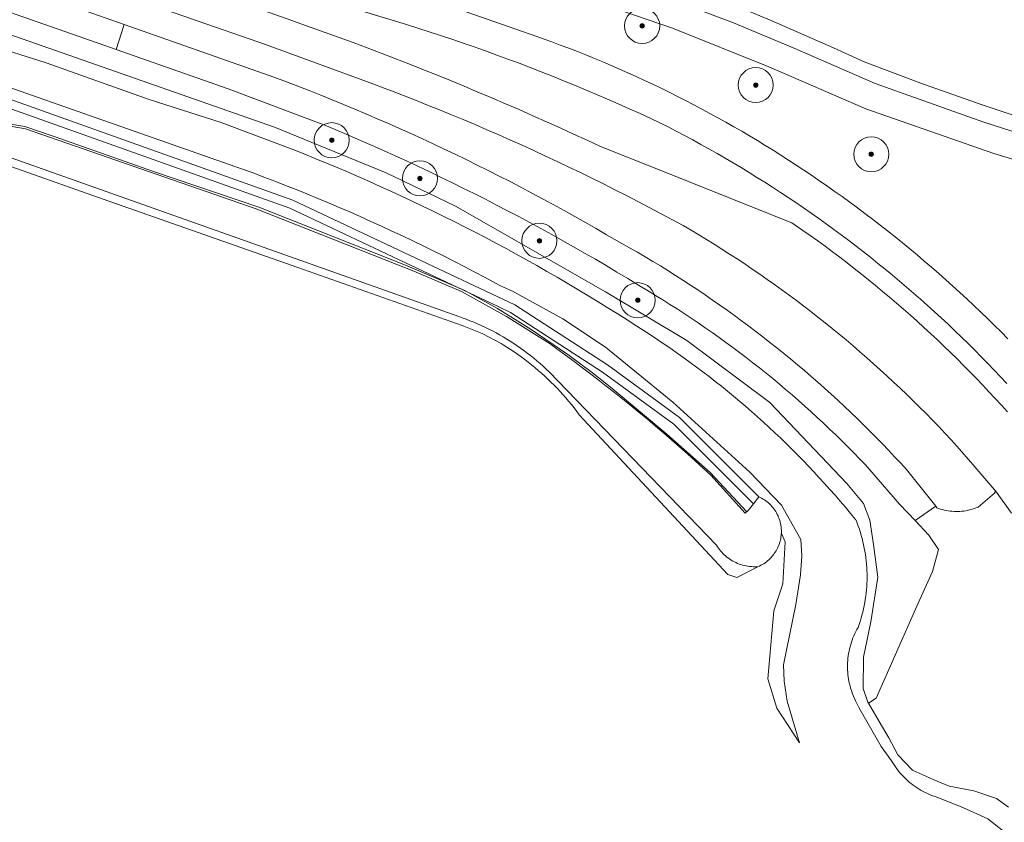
# Model space of a CAD drawing. Header units: metres. Extents: x 152610 to 160096, y 456114 to 462495.
# Tile 892 of 938: x 158359 to 158472, y 461378 to 461469. Entities that reach past the tile are written whole.
import ezdxf

# ---------------------------------------------------------------- set-up
doc = ezdxf.new("R2010")
doc.units = ezdxf.units.M
doc.header["$LTSCALE"] = 0.5
doc.layers.get('0').update_dxf_attribs({"linetype": 'CONTINUOUS'})
for name, color, linetype, lineweight in [('B-PV-GR-BEPLANTING_CULTUUR_BOSPLANTSOEN-GV', 251, 'CONTINUOUS', 18), ('B-PV-GW-TALUD_KRUIN-G', 251, 'CONTINUOUS', 18), ('B-PV-KW-KUNSTWERK_GELUIDSWERING_SCHERM-G', 251, 'CONTINUOUS', 18), ('B-PV-OG-TERREIN_BEGROEID-GV', 251, 'CONTINUOUS', 18), ('B-PV-OG-TERREIN_OEVER-GV', 251, 'CONTINUOUS', 18), ('B-PV-VH-GESLOTENVERHARDING_ASFALT-GV', 251, 'CONTINUOUS', 18), ('B-XX-GR-BOOM-S', 252, 'CONTINUOUS', 25), ('B-XX-OG-TERREIN_CULTUURSCHEIDING-GV', 252, 'CONTINUOUS', 18), ('B-XX-VH-VERHARDING_ASFALT-GV', 252, 'CONTINUOUS', 18), ('B-XX-VH-VERHARDING_BETONSTRAATSTEEN-GV', 252, 'CONTINUOUS', 18), ('B-XX-VH-VERHARDING_TEGEL-GV', 252, 'CONTINUOUS', 18)]:
    doc.layers.add(name, color=color, linetype=linetype, lineweight=lineweight)

# ---------------------------------------------------------------- blocks, each defined once
blk = doc.blocks.new('SGR-BOOM_01-SO')
at = {"linetype": 'ByBlock', "lineweight": 18}
h = blk.add_hatch(color=0, dxfattribs=at)
h.dxf.hatch_style = 1
edge = h.paths.add_edge_path()
edge.add_arc((0, 0), 0.25, 0, 360)
at = {"color": 0, "linetype": 'ByBlock', "lineweight": 18}
for radius in [2, 0.25]:
    blk.add_circle((0, 0), radius, dxfattribs=at)

msp = doc.modelspace()

# ---------------------------------------------------------------- linework, layer by layer
at = {"layer": 'B-PV-GR-BEPLANTING_CULTUUR_BOSPLANTSOEN-GV', "flags": 128}
for points in [[(158354.24, 461457.76), (158360.14, 461456.77), (158386.33, 461447.66), (158404.43, 461440.51), (158409.87, 461438.22), (158415, 461435.371), (158419.95, 461432.22), (158420.586, 461431.765), (158421.562, 461431.058), (158422.534, 461430.345), (158423.501, 461429.625), (158424.463, 461428.899), (158425.42, 461428.166), (158426.372, 461427.427), (158427.32, 461426.682), (158428.262, 461425.931), (158429.2, 461425.173), (158430.132, 461424.409), (158431.059, 461423.639), (158431.982, 461422.863), (158432.899, 461422.08), (158433.81, 461421.292), (158434.717, 461420.497), (158435.618, 461419.697), (158436.514, 461418.891), (158437.405, 461418.078), (158438.29, 461417.26), (158442.22, 461412.95), (158442.56, 461413.25), (158443.148, 461413.998), (158434.083, 461423.083), (158425.947, 461429.012), (158415.451, 461435.816), (158414.039, 461436.483), (158404.766, 461440.86), (158390.288, 461447.694), (158356.292, 461459.791)], [(158354.8, 461454.72), (158409.56, 461435.34), (158409.93, 461435.21), (158410.372, 461435.048), (158410.811, 461434.878), (158411.247, 461434.7), (158411.68, 461434.515), (158412.11, 461434.323), (158412.536, 461434.123), (158412.959, 461433.916), (158413.379, 461433.702), (158413.794, 461433.481), (158414.206, 461433.253), (158414.614, 461433.018), (158415.018, 461432.776), (158415.418, 461432.528), (158415.814, 461432.272), (158416.205, 461432.01), (158416.591, 461431.741), (158416.973, 461431.466), (158417.351, 461431.184), (158417.723, 461430.896), (158418.091, 461430.601), (158418.453, 461430.301), (158418.81, 461429.994), (158419.162, 461429.681), (158419.509, 461429.362), (158419.85, 461429.038), (158420.186, 461428.707), (158420.516, 461428.372), (158420.84, 461428.03), (158438.93, 461409.28), (158439.038, 461409.109), (158439.153, 461408.943), (158439.275, 461408.781), (158439.403, 461408.624), (158439.537, 461408.473), (158439.676, 461408.326), (158439.822, 461408.186), (158439.973, 461408.051), (158440.129, 461407.922), (158440.29, 461407.8), (158440.456, 461407.684), (158440.626, 461407.575), (158440.801, 461407.472), (158440.979, 461407.377), (158441.161, 461407.288), (158441.346, 461407.207), (158441.535, 461407.133), (158441.726, 461407.067), (158441.92, 461407.009), (158442.115, 461406.958), (158442.313, 461406.915), (158442.512, 461406.879), (158442.713, 461406.852), (158442.914, 461406.833), (158443.116, 461406.821), (158443.318, 461406.818), (158443.521, 461406.822), (158443.66, 461406.83), (158443.83, 461406.905), (158443.998, 461406.987), (158444.161, 461407.076), (158444.321, 461407.172), (158444.476, 461407.275), (158444.626, 461407.385), (158444.772, 461407.501), (158444.913, 461407.623), (158445.048, 461407.751), (158445.178, 461407.884), (158445.302, 461408.023), (158445.42, 461408.168), (158445.531, 461408.317), (158445.636, 461408.471), (158445.734, 461408.629), (158445.825, 461408.791), (158445.91, 461408.957), (158445.987, 461409.127), (158446.056, 461409.299), (158446.119, 461409.475), (158446.173, 461409.653), (158446.22, 461409.833), (158446.26, 461410.015), (158446.291, 461410.199), (158446.314, 461410.384), (158446.33, 461410.569), (158446.333, 461410.628), (158446.338, 461410.814), (158446.335, 461411), (158446.324, 461411.186), (158446.305, 461411.371), (158446.278, 461411.555), (158446.243, 461411.738), (158446.2, 461411.919), (158446.149, 461412.098), (158446.091, 461412.275), (158446.026, 461412.449), (158445.953, 461412.62), (158445.872, 461412.788), (158445.785, 461412.953), (158445.69, 461413.113), (158445.589, 461413.269), (158445.481, 461413.421), (158445.367, 461413.567), (158445.246, 461413.709), (158445.12, 461413.846), (158444.987, 461413.977), (158444.85, 461414.102), (158444.707, 461414.221), (158444.558, 461414.334), (158444.406, 461414.44), (158444.249, 461414.54), (158444.087, 461414.633), (158443.922, 461414.719), (158443.77, 461414.79), (158443.148, 461413.998), (158442.56, 461413.25), (158442.22, 461412.95), (158438.29, 461417.26), (158437.405, 461418.078), (158436.514, 461418.891), (158435.618, 461419.697), (158434.717, 461420.497), (158433.81, 461421.292), (158432.899, 461422.08), (158431.982, 461422.863), (158431.059, 461423.639), (158430.132, 461424.409), (158429.2, 461425.173), (158428.262, 461425.931), (158427.32, 461426.682), (158426.372, 461427.427), (158425.42, 461428.166), (158424.463, 461428.899), (158423.501, 461429.625), (158422.534, 461430.345), (158421.562, 461431.058), (158420.586, 461431.765), (158419.95, 461432.22), (158415, 461435.371), (158409.87, 461438.22), (158404.43, 461440.51), (158386.33, 461447.66), (158360.14, 461456.77), (158354.24, 461457.76)]]:
    msp.add_lwpolyline(points, dxfattribs=at)
at = {"layer": 'B-PV-GW-TALUD_KRUIN-G', "flags": 128}
msp.add_lwpolyline([(158443.77, 461414.79), (158443.148, 461413.998), (158442.56, 461413.25), (158442.22, 461412.95), (158438.29, 461417.26), (158437.405, 461418.078), (158436.514, 461418.891), (158435.618, 461419.697), (158434.717, 461420.497), (158433.81, 461421.292), (158432.899, 461422.08), (158431.982, 461422.863), (158431.059, 461423.639), (158430.132, 461424.409), (158429.2, 461425.173), (158428.262, 461425.931), (158427.32, 461426.682), (158426.372, 461427.427), (158425.42, 461428.166), (158424.463, 461428.899), (158423.501, 461429.625), (158422.534, 461430.345), (158421.562, 461431.058), (158420.586, 461431.765), (158419.95, 461432.22), (158415, 461435.371), (158409.87, 461438.22), (158404.43, 461440.51), (158386.33, 461447.66), (158360.14, 461456.77), (158354.24, 461457.76)], dxfattribs=at)
at = {"layer": 'B-PV-KW-KUNSTWERK_GELUIDSWERING_SCHERM-G', "flags": 128}
msp.add_lwpolyline([(158442.383, 461413.077), (158438.231, 461417.567), (158433.264, 461421.931), (158426.797, 461427.327), (158424.781, 461428.934), (158421.991, 461431.017), (158417.79, 461433.881), (158413.976, 461436.279), (158410.219, 461438.317), (158403.671, 461441.118), (158386.738, 461447.816), (158374.748, 461451.875), (158363.403, 461455.888), (158360.057, 461457.002), (158354.308, 461457.963)], dxfattribs=at)
at = {"layer": 'B-PV-OG-TERREIN_BEGROEID-GV', "flags": 128}
for points in [[(158356.672, 461468.071), (158388.525, 461456.933), (158401.282, 461451.753), (158409.181, 461447.951), (158426.28, 461438.149), (158435.557, 461432.628), (158445.028, 461425.553), (158453.816, 461416.314), (158455.711, 461414.025), (158456.419, 461412.125), (158456.853, 461409.363), (158457.339, 461405.626), (158456.556, 461400.558), (158455.72, 461396.512), (158455.648, 461392.958), (158456.21, 461391.37), (158456.282, 461391.253), (158457.15, 461391.821), (158461.8, 461402.342), (158463.588, 461406.289), (158464.254, 461408.787), (158463.137, 461410.433), (158461.58, 461412.085), (158459.825, 461413.946), (158455.924, 461418.428), (158455.258, 461419.125), (158454.585, 461419.816), (158453.907, 461420.501), (158453.224, 461421.181), (158452.534, 461421.856), (158451.84, 461422.524), (158451.139, 461423.187), (158450.434, 461423.843), (158449.722, 461424.494), (158449.006, 461425.139), (158448.284, 461425.778), (158447.557, 461426.411), (158446.824, 461427.038), (158446.087, 461427.659), (158445.344, 461428.274), (158444.596, 461428.883), (158443.843, 461429.485), (158443.085, 461430.081), (158442.323, 461430.671), (158441.555, 461431.254), (158440.783, 461431.831), (158440.006, 461432.402), (158439.224, 461432.966), (158438.437, 461433.524), (158437.646, 461434.075), (158436.85, 461434.619), (158436.05, 461435.157), (158435.246, 461435.688), (158434.437, 461436.213), (158433.624, 461436.731), (158432.806, 461437.242), (158431.984, 461437.746), (158431.246, 461438.191), (158430.029, 461438.941), (158428.809, 461439.685), (158427.584, 461440.421), (158426.355, 461441.151), (158425.121, 461441.874), (158423.884, 461442.59), (158422.643, 461443.299), (158421.398, 461444.001), (158420.149, 461444.696), (158418.896, 461445.384), (158417.64, 461446.065), (158416.379, 461446.739), (158415.115, 461447.406), (158413.847, 461448.066), (158412.575, 461448.718), (158411.3, 461449.364), (158410.021, 461450.003), (158408.739, 461450.634), (158407.453, 461451.258), (158406.163, 461451.875), (158404.871, 461452.484), (158403.574, 461453.087), (158402.275, 461453.682), (158400.972, 461454.27), (158399.666, 461454.85), (158398.356, 461455.424), (158397.044, 461455.99), (158395.728, 461456.548), (158394.449, 461457.083), (158383.25, 461461.312), (158370.483, 461465.79), (158365.374, 461467.582), (158340.963, 461476.123)], [(158367.04, 461470.166), (158371.401, 461468.635), (158388.584, 461462.604), (158389.892, 461462.112), (158391.196, 461461.613), (158392.498, 461461.107), (158393.797, 461460.593), (158395.093, 461460.071), (158396.386, 461459.542), (158397.676, 461459.006), (158398.963, 461458.462), (158400.247, 461457.911), (158401.527, 461457.353), (158402.804, 461456.787), (158404.079, 461456.214), (158405.349, 461455.634), (158406.617, 461455.046), (158407.881, 461454.452), (158409.141, 461453.85), (158410.398, 461453.24), (158411.652, 461452.624), (158412.902, 461452), (158414.149, 461451.37), (158415.391, 461450.732), (158416.631, 461450.087), (158417.866, 461449.435), (158419.098, 461448.776), (158420.326, 461448.109), (158421.55, 461447.436), (158422.77, 461446.756), (158423.986, 461446.069), (158425.199, 461445.375), (158426.407, 461444.674), (158427.257, 461444.175), (158428.146, 461443.682), (158429.031, 461443.183), (158429.912, 461442.676), (158430.79, 461442.163), (158431.663, 461441.642), (158432.532, 461441.115), (158433.396, 461440.581), (158434.257, 461440.04), (158435.113, 461439.492), (158435.965, 461438.938), (158436.813, 461438.377), (158437.656, 461437.81), (158438.494, 461437.235), (158439.328, 461436.654), (158440.158, 461436.067), (158440.983, 461435.473), (158441.803, 461434.873), (158442.618, 461434.266), (158443.429, 461433.652), (158444.234, 461433.033), (158445.035, 461432.407), (158445.831, 461431.775), (158446.622, 461431.136), (158447.408, 461430.492), (158448.188, 461429.841), (158448.964, 461429.184), (158449.734, 461428.521), (158450.499, 461427.852), (158451.259, 461427.177), (158452.014, 461426.496), (158452.763, 461425.809), (158453.506, 461425.116), (158454.245, 461424.417), (158454.977, 461423.713), (158455.705, 461423.003), (158456.426, 461422.287), (158457.142, 461421.565), (158457.852, 461420.838), (158458.556, 461420.105), (158459.255, 461419.367), (158459.948, 461418.623), (158460.593, 461417.92), (158463.942, 461413.724), (158464.08, 461413.552), (158464.288, 461413.474), (158464.499, 461413.404), (158464.713, 461413.342), (158464.928, 461413.287), (158465.145, 461413.24), (158465.364, 461413.201), (158465.584, 461413.17), (158465.806, 461413.147), (158466.027, 461413.131), (158466.249, 461413.124), (158466.472, 461413.125), (158466.694, 461413.133), (158466.916, 461413.15), (158467.137, 461413.175), (158467.356, 461413.207), (158467.575, 461413.248), (158467.792, 461413.296), (158468.007, 461413.352), (158468.22, 461413.416), (158468.431, 461413.487), (158468.639, 461413.566), (158468.773, 461413.622), (158470.629, 461415.215), (158470.662, 461415.245), (158470.689, 461415.28), (158470.709, 461415.32), (158470.722, 461415.363), (158470.727, 461415.407), (158470.725, 461415.452), (158470.714, 461415.495), (158470.697, 461415.537), (158470.692, 461415.542), (158468.185, 461418.498), (158466.396, 461420.549), (158465.695, 461421.308), (158464.989, 461422.061), (158464.277, 461422.809), (158463.559, 461423.551), (158462.835, 461424.288), (158462.105, 461425.019), (158461.37, 461425.744), (158460.63, 461426.464), (158459.883, 461427.177), (158459.132, 461427.886), (158458.374, 461428.588), (158457.612, 461429.284), (158456.844, 461429.975), (158456.071, 461430.659), (158455.292, 461431.337), (158454.508, 461432.01), (158453.719, 461432.676), (158452.925, 461433.336), (158452.126, 461433.99), (158451.321, 461434.638), (158450.512, 461435.28), (158449.698, 461435.915), (158448.879, 461436.544), (158448.055, 461437.166), (158447.226, 461437.782), (158446.392, 461438.392), (158445.554, 461438.995), (158444.711, 461439.592), (158443.864, 461440.182), (158443.012, 461440.766), (158442.155, 461441.343), (158441.295, 461441.913), (158440.429, 461442.477), (158439.56, 461443.034), (158438.685, 461443.584), (158437.807, 461444.127), (158436.925, 461444.664), (158436.038, 461445.193), (158435.148, 461445.716), (158433.859, 461446.416), (158432.567, 461447.109), (158431.271, 461447.796), (158429.971, 461448.475), (158428.668, 461449.147), (158427.361, 461449.812), (158426.05, 461450.47), (158424.736, 461451.12), (158423.418, 461451.764), (158422.097, 461452.4), (158420.772, 461453.029), (158419.444, 461453.65), (158418.112, 461454.265), (158416.777, 461454.872), (158415.439, 461455.472), (158414.098, 461456.065), (158412.753, 461456.65), (158411.406, 461457.228), (158410.055, 461457.799), (158408.701, 461458.362), (158407.344, 461458.918), (158405.984, 461459.466), (158404.62, 461460.007), (158403.254, 461460.541), (158401.886, 461461.067), (158400.514, 461461.585), (158400.167, 461461.715), (158387.505, 461466.358), (158372.383, 461471.649)], [(158354.988, 461461.317), (158390.623, 461448.636), (158415.939, 461436.692), (158426.514, 461429.836), (158434.735, 461423.845), (158443.77, 461414.79), (158443.922, 461414.719), (158444.087, 461414.633), (158444.249, 461414.54), (158444.406, 461414.44), (158444.558, 461414.334), (158444.707, 461414.221), (158444.85, 461414.102), (158444.987, 461413.977), (158445.12, 461413.846), (158445.246, 461413.709), (158445.367, 461413.567), (158445.481, 461413.421), (158445.589, 461413.269), (158445.69, 461413.113), (158445.785, 461412.953), (158445.872, 461412.788), (158445.953, 461412.62), (158446.026, 461412.449), (158446.091, 461412.275), (158446.149, 461412.098), (158446.2, 461411.919), (158446.243, 461411.738), (158446.278, 461411.555), (158446.305, 461411.371), (158446.324, 461411.186), (158446.335, 461411), (158446.338, 461410.814), (158446.333, 461410.628), (158446.752, 461409.658), (158446.519, 461404.883), (158445.476, 461401.792), (158444.803, 461394.024), (158445.803, 461390.7), (158448.39, 461386.75), (158447.013, 461391.502), (158446.668, 461393.766), (158446.596, 461395.639), (158447.976, 461402.506), (158448.5, 461405.894), (158448.669, 461408.07), (158448.567, 461409.913), (158447.224, 461412.292), (158446.339, 461413.828), (158442.751, 461417.614), (158433.941, 461425.57), (158426.26, 461431.84), (158421.421, 461435.093), (158415.664, 461438.24), (158414.285, 461438.866), (158413.72, 461439.173), (158412.557, 461439.798), (158411.389, 461440.416), (158410.218, 461441.027), (158409.043, 461441.631), (158407.865, 461442.227), (158406.683, 461442.817), (158405.497, 461443.399), (158404.308, 461443.974), (158403.115, 461444.542), (158401.92, 461445.102), (158400.72, 461445.656), (158399.517, 461446.202), (158398.312, 461446.741), (158397.102, 461447.272), (158395.89, 461447.796), (158394.674, 461448.313), (158393.456, 461448.822), (158392.234, 461449.324), (158391.009, 461449.819), (158389.782, 461450.306), (158388.551, 461450.786), (158387.317, 461451.258), (158386.081, 461451.723), (158384.87, 461452.17), (158340.631, 461467.67)], [(158354.89, 461453.7), (158368.36, 461448.95), (158391.18, 461440.96), (158409.94, 461434.34), (158412.209, 461433.405), (158414.38, 461432.26), (158414.621, 461432.114), (158415.04, 461431.853), (158415.455, 461431.585), (158415.865, 461431.311), (158416.271, 461431.03), (158416.673, 461430.742), (158417.07, 461430.448), (158417.461, 461430.147), (158417.848, 461429.841), (158418.23, 461429.527), (158418.607, 461429.208), (158418.979, 461428.883), (158419.345, 461428.552), (158419.706, 461428.215), (158420.061, 461427.872), (158420.411, 461427.523), (158420.755, 461427.169), (158421.093, 461426.809), (158421.426, 461426.444), (158421.752, 461426.073), (158422.073, 461425.698), (158422.387, 461425.317), (158422.695, 461424.931), (158422.997, 461424.54), (158423.292, 461424.144), (158440.238, 461405.934), (158441.245, 461405.609), (158443.66, 461406.83), (158443.521, 461406.822), (158443.318, 461406.818), (158443.116, 461406.821), (158442.914, 461406.833), (158442.713, 461406.852), (158442.512, 461406.879), (158442.313, 461406.915), (158442.115, 461406.958), (158441.92, 461407.009), (158441.726, 461407.067), (158441.535, 461407.133), (158441.346, 461407.207), (158441.161, 461407.288), (158440.979, 461407.377), (158440.801, 461407.472), (158440.626, 461407.575), (158440.456, 461407.684), (158440.29, 461407.8), (158440.129, 461407.922), (158439.973, 461408.051), (158439.822, 461408.186), (158439.676, 461408.326), (158439.537, 461408.473), (158439.403, 461408.624), (158439.275, 461408.781), (158439.153, 461408.943), (158439.038, 461409.109), (158438.93, 461409.28), (158420.84, 461428.03), (158420.516, 461428.372), (158420.186, 461428.707), (158419.85, 461429.038), (158419.509, 461429.362), (158419.162, 461429.681), (158418.81, 461429.994), (158418.453, 461430.301), (158418.091, 461430.601), (158417.723, 461430.896), (158417.351, 461431.184), (158416.973, 461431.466), (158416.591, 461431.741), (158416.205, 461432.01), (158415.814, 461432.272), (158415.418, 461432.528), (158415.018, 461432.776), (158414.614, 461433.018), (158414.206, 461433.253), (158413.794, 461433.481), (158413.379, 461433.702), (158412.959, 461433.916), (158412.536, 461434.123), (158412.11, 461434.323), (158411.68, 461434.515), (158411.247, 461434.7), (158410.811, 461434.878), (158410.372, 461435.048), (158409.93, 461435.21), (158409.56, 461435.34), (158354.8, 461454.72)]]:
    msp.add_lwpolyline(points, dxfattribs=at)
at = {"layer": 'B-PV-OG-TERREIN_OEVER-GV', "flags": 128}
for points in [[(158472.23, 461379.42), (158470.854, 461380.401), (158468.283, 461381.268), (158465.462, 461381.822), (158463.633, 461382.56), (158461.294, 461383.64), (158459.626, 461385.396), (158458.609, 461387.311), (158457.753, 461388.738), (158456.282, 461391.253), (158456.21, 461391.37), (158455.648, 461392.958), (158455.72, 461396.512), (158456.556, 461400.558), (158457.339, 461405.626), (158456.853, 461409.363), (158456.419, 461412.125), (158455.711, 461414.025), (158453.816, 461416.314), (158445.028, 461425.553), (158435.557, 461432.628), (158426.28, 461438.149), (158409.181, 461447.951), (158401.282, 461451.753), (158388.525, 461456.933), (158356.672, 461468.071)], [(158355.73, 461466.392), (158362.471, 461464.274), (158374.225, 461460.109), (158382.452, 461457.469), (158389.51, 461454.83), (158390.753, 461454.344), (158391.993, 461453.851), (158393.23, 461453.35), (158394.464, 461452.843), (158395.695, 461452.327), (158396.922, 461451.804), (158398.147, 461451.274), (158399.368, 461450.737), (158400.587, 461450.192), (158401.801, 461449.64), (158403.013, 461449.081), (158404.221, 461448.514), (158405.426, 461447.94), (158406.627, 461447.359), (158407.825, 461446.771), (158409.019, 461446.176), (158410.21, 461445.573), (158411.397, 461444.963), (158412.58, 461444.347), (158413.76, 461443.723), (158414.936, 461443.092), (158416.108, 461442.454), (158417.276, 461441.809), (158418.44, 461441.157), (158419.601, 461440.498), (158420.757, 461439.832), (158421.909, 461439.159), (158423.058, 461438.48), (158424.202, 461437.793), (158425.342, 461437.1), (158426.478, 461436.4), (158427.61, 461435.693), (158428.737, 461434.979), (158429.861, 461434.258), (158430.979, 461433.531), (158432.094, 461432.797), (158432.24, 461432.7), (158432.987, 461432.199), (158433.729, 461431.691), (158434.467, 461431.177), (158435.2, 461430.656), (158435.929, 461430.129), (158436.652, 461429.595), (158437.371, 461429.055), (158438.085, 461428.509), (158438.795, 461427.956), (158439.499, 461427.397), (158440.198, 461426.832), (158440.893, 461426.26), (158441.582, 461425.682), (158442.266, 461425.098), (158442.944, 461424.508), (158443.618, 461423.913), (158444.286, 461423.311), (158444.949, 461422.703), (158445.606, 461422.089), (158446.258, 461421.47), (158446.904, 461420.845), (158447.545, 461420.214), (158448.18, 461419.577), (158448.81, 461418.935), (158449.433, 461418.287), (158450.051, 461417.633), (158450.663, 461416.975), (158451.269, 461416.31), (158451.87, 461415.641), (158452.464, 461414.966), (158453.052, 461414.285), (158453.634, 461413.6), (158454.21, 461412.909), (158454.78, 461412.214), (158454.84, 461412.14), (158454.847, 461412.123), (158454.983, 461411.781), (158455.111, 461411.436), (158455.232, 461411.089), (158455.345, 461410.739), (158455.45, 461410.386), (158455.548, 461410.032), (158455.638, 461409.675), (158455.72, 461409.317), (158455.795, 461408.956), (158455.862, 461408.594), (158455.92, 461408.231), (158455.971, 461407.867), (158456.014, 461407.502), (158456.049, 461407.135), (158456.076, 461406.768), (158456.095, 461406.401), (158456.106, 461406.033), (158456.109, 461405.666), (158456.104, 461405.298), (158456.091, 461404.93), (158456.07, 461404.563), (158456.041, 461404.196), (158456.004, 461403.83), (158455.959, 461403.465), (158455.907, 461403.101), (158455.846, 461402.738), (158455.777, 461402.376), (158455.701, 461402.017), (158455.617, 461401.659), (158455.525, 461401.302), (158455.425, 461400.948), (158455.318, 461400.596), (158455.203, 461400.247), (158455.08, 461399.9), (158454.95, 461399.669), (158454.826, 461399.433), (158454.71, 461399.194), (158454.601, 461398.952), (158454.5, 461398.707), (158454.406, 461398.459), (158454.319, 461398.207), (158454.24, 461397.954), (158454.169, 461397.698), (158454.105, 461397.44), (158454.05, 461397.18), (158454.002, 461396.919), (158453.962, 461396.657), (158453.929, 461396.393), (158453.905, 461396.128), (158453.889, 461395.863), (158453.881, 461395.598), (158453.881, 461395.332), (158453.889, 461395.067), (158453.904, 461394.802), (158453.928, 461394.537), (158453.96, 461394.274), (158453.999, 461394.011), (158454.047, 461393.75), (158454.102, 461393.49), (158454.166, 461393.232), (158454.237, 461392.976), (158454.315, 461392.722), (158454.401, 461392.471), (158454.42, 461392.42), (158454.79, 461391.552), (158455.182, 461390.763), (158457.735, 461386.34), (158458.312, 461385.507), (158458.91, 461384.69), (158459.046, 461384.459), (158459.189, 461384.233), (158459.338, 461384.011), (158459.494, 461383.793), (158459.656, 461383.58), (158459.825, 461383.372), (158460, 461383.17), (158460.181, 461382.972), (158460.367, 461382.78), (158460.56, 461382.594), (158460.758, 461382.413), (158460.961, 461382.239), (158461.169, 461382.071), (158461.382, 461381.909), (158461.6, 461381.753), (158461.822, 461381.604), (158462.049, 461381.462), (158462.28, 461381.326), (158462.515, 461381.198), (158462.753, 461381.076), (158462.996, 461380.962), (158463.241, 461380.855), (158463.49, 461380.755), (158463.741, 461380.663), (158463.868, 461380.621), (158467.042, 461379.355), (158469.878, 461378.088), (158471.674, 461376.658)]]:
    msp.add_lwpolyline(points, dxfattribs=at)
at = {"layer": 'B-PV-VH-GESLOTENVERHARDING_ASFALT-GV', "flags": 128}
msp.add_lwpolyline([(158054.203, 461576.4), (158272.808, 461500), (158319.925, 461483.533), (158340.963, 461476.123), (158365.374, 461467.582), (158370.483, 461465.79), (158371.401, 461468.635), (158367.04, 461470.166), (158320.875, 461486.357), (158281.839, 461500), (158055.155, 461579.225)], dxfattribs=at)
at = {"layer": 'B-XX-OG-TERREIN_CULTUURSCHEIDING-GV'}
for points in [[(158367.04, 461470.166), (158371.401, 461468.635), (158388.584, 461462.604), (158389.892, 461462.112), (158391.196, 461461.613), (158392.498, 461461.107), (158393.797, 461460.593), (158395.093, 461460.071), (158396.386, 461459.542), (158397.676, 461459.006), (158398.963, 461458.462), (158400.247, 461457.911), (158401.527, 461457.353), (158402.804, 461456.787), (158404.079, 461456.214), (158405.349, 461455.634), (158406.617, 461455.046), (158407.881, 461454.452), (158409.141, 461453.85), (158410.398, 461453.24), (158411.652, 461452.624), (158412.902, 461452), (158414.149, 461451.37), (158415.391, 461450.732), (158416.631, 461450.087), (158417.866, 461449.435), (158419.098, 461448.776), (158420.326, 461448.109), (158421.55, 461447.436), (158422.77, 461446.756), (158423.986, 461446.069), (158425.199, 461445.375), (158426.407, 461444.674), (158427.257, 461444.175), (158428.146, 461443.682), (158429.031, 461443.183), (158429.912, 461442.676), (158430.79, 461442.163), (158431.663, 461441.642), (158432.532, 461441.115), (158433.396, 461440.581), (158434.257, 461440.04), (158435.113, 461439.492), (158435.965, 461438.938), (158436.813, 461438.377), (158437.656, 461437.81), (158438.494, 461437.235), (158439.328, 461436.654), (158440.158, 461436.067), (158440.983, 461435.473), (158441.803, 461434.873), (158442.618, 461434.266), (158443.429, 461433.652), (158444.234, 461433.033), (158445.035, 461432.407), (158445.831, 461431.775), (158446.622, 461431.136), (158447.408, 461430.492), (158448.188, 461429.841), (158448.964, 461429.184), (158449.734, 461428.521), (158450.499, 461427.852), (158451.259, 461427.177), (158452.014, 461426.496), (158452.763, 461425.809), (158453.506, 461425.116), (158454.245, 461424.417), (158454.977, 461423.713), (158455.705, 461423.003), (158456.426, 461422.287), (158457.142, 461421.565), (158457.852, 461420.838), (158458.556, 461420.105), (158459.255, 461419.367), (158459.948, 461418.623), (158460.593, 461417.92), (158463.942, 461413.724), (158464.08, 461413.552), (158464.288, 461413.474), (158464.499, 461413.404), (158464.713, 461413.342), (158464.928, 461413.287), (158465.145, 461413.24), (158465.364, 461413.201), (158465.584, 461413.17), (158465.806, 461413.147), (158466.027, 461413.131), (158466.249, 461413.124), (158466.472, 461413.125), (158466.694, 461413.133), (158466.916, 461413.15), (158467.137, 461413.175), (158467.356, 461413.207), (158467.575, 461413.248), (158467.792, 461413.296), (158468.007, 461413.352), (158468.22, 461413.416), (158468.431, 461413.487), (158468.639, 461413.566), (158468.773, 461413.622), (158470.629, 461415.215), (158470.662, 461415.245), (158470.689, 461415.28), (158470.709, 461415.32), (158470.722, 461415.363), (158470.727, 461415.407), (158470.725, 461415.452), (158470.714, 461415.495), (158470.697, 461415.537), (158470.692, 461415.542), (158468.185, 461418.498), (158466.396, 461420.549), (158465.695, 461421.308), (158464.989, 461422.061), (158464.277, 461422.809), (158463.559, 461423.551), (158462.835, 461424.288), (158462.105, 461425.019), (158461.37, 461425.744), (158460.63, 461426.464), (158459.883, 461427.177), (158459.132, 461427.886), (158458.374, 461428.588), (158457.612, 461429.284), (158456.844, 461429.975), (158456.071, 461430.659), (158455.292, 461431.337), (158454.508, 461432.01), (158453.719, 461432.676), (158452.925, 461433.336), (158452.126, 461433.99), (158451.321, 461434.638), (158450.512, 461435.28), (158449.698, 461435.915), (158448.879, 461436.544), (158448.055, 461437.166), (158447.226, 461437.782), (158446.392, 461438.392), (158445.554, 461438.995), (158444.711, 461439.592), (158443.864, 461440.182), (158443.012, 461440.766), (158442.155, 461441.343), (158441.295, 461441.913), (158440.429, 461442.477), (158439.56, 461443.034), (158438.685, 461443.584), (158437.807, 461444.127), (158436.925, 461444.664), (158436.038, 461445.193), (158435.148, 461445.716), (158433.859, 461446.416), (158432.567, 461447.109), (158431.271, 461447.796), (158429.971, 461448.475), (158428.668, 461449.147), (158427.361, 461449.812), (158426.05, 461450.47), (158424.736, 461451.12), (158423.418, 461451.764), (158422.097, 461452.4), (158420.772, 461453.029), (158419.444, 461453.65), (158418.112, 461454.265), (158416.777, 461454.872), (158415.439, 461455.472), (158414.098, 461456.065), (158412.753, 461456.65), (158411.406, 461457.228), (158410.055, 461457.799), (158408.701, 461458.362), (158407.344, 461458.918), (158405.984, 461459.466), (158404.62, 461460.007), (158403.254, 461460.541), (158401.886, 461461.067), (158400.514, 461461.585), (158400.167, 461461.715), (158387.505, 461466.358), (158372.383, 461471.649)], [(158406.352, 461471.528), (158418.433, 461467.284), (158419.166, 461467.024), (158420.146, 461466.669), (158421.124, 461466.306), (158422.099, 461465.936), (158423.071, 461465.558), (158424.04, 461465.173), (158425.006, 461464.78), (158425.969, 461464.38), (158426.929, 461463.973), (158427.885, 461463.558), (158428.839, 461463.136), (158429.789, 461462.707), (158430.736, 461462.27), (158431.68, 461461.826), (158432.62, 461461.375), (158433.557, 461460.917), (158434.49, 461460.451), (158435.419, 461459.979), (158436.345, 461459.499), (158437.267, 461459.012), (158438.186, 461458.518), (158439.1, 461458.017), (158440.011, 461457.509), (158440.918, 461456.994), (158441.821, 461456.472), (158442.719, 461455.944), (158443.614, 461455.408), (158444.505, 461454.865), (158445.391, 461454.316), (158446.273, 461453.76), (158447.151, 461453.197), (158448.025, 461452.628), (158448.894, 461452.052), (158449.758, 461451.469), (158450.618, 461450.879), (158451.474, 461450.283), (158451.488, 461450.274), (158452.374, 461449.651), (158453.256, 461449.021), (158454.133, 461448.385), (158455.005, 461447.743), (158455.873, 461447.094), (158456.736, 461446.438), (158457.594, 461445.777), (158458.447, 461445.109), (158459.295, 461444.435), (158460.138, 461443.754), (158460.976, 461443.067), (158461.809, 461442.375), (158462.637, 461441.676), (158463.459, 461440.971), (158464.277, 461440.26), (158465.089, 461439.542), (158465.896, 461438.819), (158466.697, 461438.09), (158467.493, 461437.355), (158468.284, 461436.614), (158469.069, 461435.868), (158469.848, 461435.115), (158470.622, 461434.357), (158471.391, 461433.593), (158472.153, 461432.824)], [(158493.73, 461446.962), (158470.556, 461453.937), (158455.951, 461459.025), (158444.917, 461463.834), (158433.906, 461468.22), (158422.585, 461472.151)], [(158441.785, 461470.5), (158445.264, 461469.065), (158452.265, 461465.977), (158455.787, 461464.403), (158462.555, 461461.834), (158469.339, 461459.457), (158475.893, 461457.286)]]:
    msp.add_lwpolyline(points, dxfattribs=at)
at = {"layer": 'B-XX-VH-VERHARDING_ASFALT-GV'}
for points in [[(158479.823, 461454.177), (158469.326, 461457.542), (158457.048, 461461.928), (158447.87, 461465.905), (158440.89, 461468.842), (158434.308, 461471.306), (158423.497, 461475.072), (158413.72, 461478.115), (158402.309, 461481.25), (158390.469, 461484.282), (158381.988, 461486.522), (158377.445, 461487.836), (158376.569, 461484.94), (158385.85, 461482.334), (158398.303, 461479.163), (158412.126, 461475.44), (158422.585, 461472.151), (158433.906, 461468.22), (158444.917, 461463.834), (158455.951, 461459.025), (158470.556, 461453.937), (158493.73, 461446.962)], [(158375.318, 461477.232), (158403.584, 461468.653), (158404.88, 461468.244), (158406.172, 461467.827), (158407.463, 461467.403), (158408.751, 461466.971), (158410.036, 461466.532), (158411.319, 461466.084), (158412.6, 461465.63), (158413.877, 461465.168), (158415.152, 461464.698), (158416.424, 461464.221), (158417.693, 461463.736), (158418.959, 461463.244), (158420.223, 461462.745), (158421.483, 461462.238), (158422.74, 461461.723), (158423.995, 461461.201), (158425.246, 461460.672), (158426.494, 461460.136), (158427.739, 461459.592), (158428.98, 461459.041), (158430.219, 461458.482), (158431.454, 461457.916), (158432.471, 461457.444), (158433.415, 461456.964), (158434.356, 461456.477), (158435.292, 461455.983), (158436.225, 461455.481), (158437.154, 461454.973), (158438.08, 461454.458), (158439.001, 461453.935), (158439.918, 461453.406), (158440.832, 461452.87), (158441.741, 461452.327), (158442.646, 461451.777), (158443.547, 461451.22), (158444.444, 461450.657), (158445.337, 461450.087), (158446.225, 461449.51), (158447.108, 461448.926), (158447.988, 461448.336), (158448.863, 461447.739), (158449.733, 461447.135), (158450.599, 461446.525), (158451.46, 461445.909), (158452.316, 461445.285), (158453.168, 461444.656), (158454.015, 461444.02), (158454.857, 461443.378), (158455.694, 461442.729), (158456.526, 461442.074), (158457.354, 461441.413), (158458.176, 461440.745), (158458.993, 461440.071), (158459.805, 461439.391), (158460.612, 461438.705), (158461.414, 461438.013), (158462.21, 461437.315), (158463.001, 461436.611), (158463.787, 461435.901), (158464.568, 461435.185), (158465.343, 461434.464), (158466.112, 461433.736), (158466.876, 461433.002), (158467.635, 461432.263), (158468.388, 461431.518), (158469.135, 461430.768), (158469.877, 461430.012), (158470.612, 461429.25), (158471.343, 461428.483), (158472.067, 461427.71)], [(158472.122, 461424.474), (158471.424, 461425.248), (158470.72, 461426.017), (158470.01, 461426.78), (158469.294, 461427.538), (158468.573, 461428.29), (158467.845, 461429.037), (158467.113, 461429.778), (158466.374, 461430.513), (158465.63, 461431.243), (158464.88, 461431.967), (158464.124, 461432.685), (158463.363, 461433.397), (158462.597, 461434.104), (158461.826, 461434.804), (158461.048, 461435.499), (158460.266, 461436.188), (158459.478, 461436.87), (158458.685, 461437.547), (158457.887, 461438.217), (158457.084, 461438.882), (158456.276, 461439.54), (158455.463, 461440.192), (158454.645, 461440.837), (158453.821, 461441.477), (158452.994, 461442.11), (158452.161, 461442.736), (158451.323, 461443.357), (158450.481, 461443.971), (158449.633, 461444.578), (158448.782, 461445.179), (158447.925, 461445.773), (158447.533, 461446.042), (158431.076, 461452.591), (158425.725, 461454.72), (158424.184, 461455.441), (158422.639, 461456.155), (158421.092, 461456.862), (158419.541, 461457.561), (158417.986, 461458.253), (158416.429, 461458.938), (158414.868, 461459.615), (158413.304, 461460.286), (158411.737, 461460.948), (158410.167, 461461.604), (158408.594, 461462.251), (158407.017, 461462.892), (158405.438, 461463.525), (158403.856, 461464.151), (158402.271, 461464.769), (158400.683, 461465.38), (158399.092, 461465.983), (158397.498, 461466.579), (158395.902, 461467.167), (158394.302, 461467.748), (158392.7, 461468.321), (158391.096, 461468.887), (158390.509, 461469.092), (158374.465, 461474.807)], [(158372.383, 461471.649), (158387.505, 461466.358), (158400.167, 461461.715), (158400.514, 461461.585), (158401.886, 461461.067), (158403.254, 461460.541), (158404.62, 461460.007), (158405.984, 461459.466), (158407.344, 461458.918), (158408.701, 461458.362), (158410.055, 461457.799), (158411.406, 461457.228), (158412.753, 461456.65), (158414.098, 461456.065), (158415.439, 461455.472), (158416.777, 461454.872), (158418.112, 461454.265), (158419.444, 461453.65), (158420.772, 461453.029), (158422.097, 461452.4), (158423.418, 461451.764), (158424.736, 461451.12), (158426.05, 461450.47), (158427.361, 461449.812), (158428.668, 461449.147), (158429.971, 461448.475), (158431.271, 461447.796), (158432.567, 461447.109), (158433.859, 461446.416), (158435.148, 461445.716), (158436.038, 461445.193), (158436.925, 461444.664), (158437.807, 461444.127), (158438.685, 461443.584), (158439.56, 461443.034), (158440.429, 461442.477), (158441.295, 461441.913), (158442.155, 461441.343), (158443.012, 461440.766), (158443.864, 461440.182), (158444.711, 461439.592), (158445.554, 461438.995), (158446.392, 461438.392), (158447.226, 461437.782), (158448.055, 461437.166), (158448.879, 461436.544), (158449.698, 461435.915), (158450.512, 461435.28), (158451.321, 461434.638), (158452.126, 461433.99), (158452.925, 461433.336), (158453.719, 461432.676), (158454.508, 461432.01), (158455.292, 461431.337), (158456.071, 461430.659), (158456.844, 461429.975), (158457.612, 461429.284), (158458.374, 461428.588), (158459.132, 461427.886), (158459.883, 461427.177), (158460.63, 461426.464), (158461.37, 461425.744), (158462.105, 461425.019), (158462.835, 461424.288), (158463.559, 461423.551), (158464.277, 461422.809), (158464.989, 461422.061), (158465.695, 461421.308), (158466.396, 461420.549), (158468.185, 461418.498), (158470.692, 461415.542), (158470.697, 461415.537), (158470.744, 461415.481), (158472.591, 461412.92)], [(158472.153, 461432.824), (158471.391, 461433.593), (158470.622, 461434.357), (158469.848, 461435.115), (158469.069, 461435.868), (158468.284, 461436.614), (158467.493, 461437.355), (158466.697, 461438.09), (158465.896, 461438.819), (158465.089, 461439.542), (158464.277, 461440.26), (158463.459, 461440.971), (158462.637, 461441.676), (158461.809, 461442.375), (158460.976, 461443.067), (158460.138, 461443.754), (158459.295, 461444.435), (158458.447, 461445.109), (158457.594, 461445.777), (158456.736, 461446.438), (158455.873, 461447.094), (158455.005, 461447.743), (158454.133, 461448.385), (158453.256, 461449.021), (158452.374, 461449.651), (158451.488, 461450.274), (158451.474, 461450.283), (158450.618, 461450.879), (158449.758, 461451.469), (158448.894, 461452.052), (158448.025, 461452.628), (158447.151, 461453.197), (158446.273, 461453.76), (158445.391, 461454.316), (158444.505, 461454.865), (158443.614, 461455.408), (158442.719, 461455.944), (158441.821, 461456.472), (158440.918, 461456.994), (158440.011, 461457.509), (158439.1, 461458.017), (158438.186, 461458.518), (158437.267, 461459.012), (158436.345, 461459.499), (158435.419, 461459.979), (158434.49, 461460.451), (158433.557, 461460.917), (158432.62, 461461.375), (158431.68, 461461.826), (158430.736, 461462.27), (158429.789, 461462.707), (158428.839, 461463.136), (158427.885, 461463.558), (158426.929, 461463.973), (158425.969, 461464.38), (158425.006, 461464.78), (158424.04, 461465.173), (158423.071, 461465.558), (158422.099, 461465.936), (158421.124, 461466.306), (158420.146, 461466.669), (158419.166, 461467.024), (158418.433, 461467.284), (158406.352, 461471.528)]]:
    msp.add_lwpolyline(points, dxfattribs=at)
msp.add_lwpolyline([(158388.584, 461462.604), (158371.401, 461468.635), (158370.483, 461465.79), (158383.25, 461461.312), (158394.449, 461457.083), (158395.728, 461456.548), (158397.044, 461455.99), (158398.356, 461455.424), (158399.666, 461454.85), (158400.972, 461454.27), (158402.275, 461453.682), (158403.574, 461453.087), (158404.871, 461452.484), (158406.163, 461451.875), (158407.453, 461451.258), (158408.739, 461450.634), (158410.021, 461450.003), (158411.3, 461449.364), (158412.575, 461448.718), (158413.847, 461448.066), (158415.115, 461447.406), (158416.379, 461446.739), (158417.64, 461446.065), (158418.896, 461445.384), (158420.149, 461444.696), (158421.398, 461444.001), (158422.643, 461443.299), (158423.884, 461442.59), (158425.121, 461441.874), (158426.355, 461441.151), (158427.584, 461440.421), (158428.809, 461439.685), (158430.029, 461438.941), (158431.246, 461438.191), (158431.984, 461437.746), (158432.806, 461437.242), (158433.624, 461436.731), (158434.437, 461436.213), (158435.246, 461435.688), (158436.05, 461435.157), (158436.85, 461434.619), (158437.646, 461434.075), (158438.437, 461433.524), (158439.224, 461432.966), (158440.006, 461432.402), (158440.783, 461431.831), (158441.555, 461431.254), (158442.323, 461430.671), (158443.085, 461430.081), (158443.843, 461429.485), (158444.596, 461428.883), (158445.344, 461428.274), (158446.087, 461427.659), (158446.824, 461427.038), (158447.557, 461426.411), (158448.284, 461425.778), (158449.006, 461425.139), (158449.722, 461424.494), (158450.434, 461423.843), (158451.139, 461423.187), (158451.84, 461422.524), (158452.534, 461421.856), (158453.224, 461421.181), (158453.907, 461420.501), (158454.585, 461419.816), (158455.258, 461419.125), (158455.924, 461418.428), (158459.825, 461413.946), (158461.58, 461412.085), (158463.942, 461413.724), (158460.593, 461417.92), (158459.948, 461418.623), (158459.255, 461419.367), (158458.556, 461420.105), (158457.852, 461420.838), (158457.142, 461421.565), (158456.426, 461422.287), (158455.705, 461423.003), (158454.977, 461423.713), (158454.245, 461424.417), (158453.506, 461425.116), (158452.763, 461425.809), (158452.014, 461426.496), (158451.259, 461427.177), (158450.499, 461427.852), (158449.734, 461428.521), (158448.964, 461429.184), (158448.188, 461429.841), (158447.408, 461430.492), (158446.622, 461431.136), (158445.831, 461431.775), (158445.035, 461432.407), (158444.234, 461433.033), (158443.429, 461433.652), (158442.618, 461434.266), (158441.803, 461434.873), (158440.983, 461435.473), (158440.158, 461436.067), (158439.328, 461436.654), (158438.494, 461437.235), (158437.656, 461437.81), (158436.813, 461438.377), (158435.965, 461438.938), (158435.113, 461439.492), (158434.257, 461440.04), (158433.396, 461440.581), (158432.532, 461441.115), (158431.663, 461441.642), (158430.79, 461442.163), (158429.912, 461442.676), (158429.031, 461443.183), (158428.146, 461443.682), (158427.257, 461444.175), (158426.407, 461444.674), (158425.199, 461445.375), (158423.986, 461446.069), (158422.77, 461446.756), (158421.55, 461447.436), (158420.326, 461448.109), (158419.098, 461448.776), (158417.866, 461449.435), (158416.631, 461450.087), (158415.391, 461450.732), (158414.149, 461451.37), (158412.902, 461452), (158411.652, 461452.624), (158410.398, 461453.24), (158409.141, 461453.85), (158407.881, 461454.452), (158406.617, 461455.046), (158405.349, 461455.634), (158404.079, 461456.214), (158402.804, 461456.787), (158401.527, 461457.353), (158400.247, 461457.911), (158398.963, 461458.462), (158397.676, 461459.006), (158396.386, 461459.542), (158395.093, 461460.071), (158393.797, 461460.593), (158392.498, 461461.107), (158391.196, 461461.613), (158389.892, 461462.112)], close=True, dxfattribs=at)
at = {"layer": 'B-XX-VH-VERHARDING_BETONSTRAATSTEEN-GV'}
for points in [[(158472.067, 461427.71), (158471.343, 461428.483), (158470.612, 461429.25), (158469.877, 461430.012), (158469.135, 461430.768), (158468.388, 461431.518), (158467.635, 461432.263), (158466.876, 461433.002), (158466.112, 461433.736), (158465.343, 461434.464), (158464.568, 461435.185), (158463.787, 461435.901), (158463.001, 461436.611), (158462.21, 461437.315), (158461.414, 461438.013), (158460.612, 461438.705), (158459.805, 461439.391), (158458.993, 461440.071), (158458.176, 461440.745), (158457.354, 461441.413), (158456.526, 461442.074), (158455.694, 461442.729), (158454.857, 461443.378), (158454.015, 461444.02), (158453.168, 461444.656), (158452.316, 461445.285), (158451.46, 461445.909), (158450.599, 461446.525), (158449.733, 461447.135), (158448.863, 461447.739), (158447.988, 461448.336), (158447.108, 461448.926), (158446.225, 461449.51), (158445.337, 461450.087), (158444.444, 461450.657), (158443.547, 461451.22), (158442.646, 461451.777), (158441.741, 461452.327), (158440.832, 461452.87), (158439.918, 461453.406), (158439.001, 461453.935), (158438.08, 461454.458), (158437.154, 461454.973), (158436.225, 461455.481), (158435.292, 461455.983), (158434.356, 461456.477), (158433.415, 461456.964), (158432.471, 461457.444), (158431.454, 461457.916), (158430.219, 461458.482), (158428.98, 461459.041), (158427.739, 461459.592), (158426.494, 461460.136), (158425.246, 461460.672), (158423.995, 461461.201), (158422.74, 461461.723), (158421.483, 461462.238), (158420.223, 461462.745), (158418.959, 461463.244), (158417.693, 461463.736), (158416.424, 461464.221), (158415.152, 461464.698), (158413.877, 461465.168), (158412.6, 461465.63), (158411.319, 461466.084), (158410.036, 461466.532), (158408.751, 461466.971), (158407.463, 461467.403), (158406.172, 461467.827), (158404.88, 461468.244), (158403.584, 461468.653), (158375.318, 461477.232)], [(158374.465, 461474.807), (158390.509, 461469.092), (158391.096, 461468.887), (158392.7, 461468.321), (158394.302, 461467.748), (158395.902, 461467.167), (158397.498, 461466.579), (158399.092, 461465.983), (158400.683, 461465.38), (158402.271, 461464.769), (158403.856, 461464.151), (158405.438, 461463.525), (158407.017, 461462.892), (158408.594, 461462.251), (158410.167, 461461.604), (158411.737, 461460.948), (158413.304, 461460.286), (158414.868, 461459.615), (158416.429, 461458.938), (158417.986, 461458.253), (158419.541, 461457.561), (158421.092, 461456.862), (158422.639, 461456.155), (158424.184, 461455.441), (158425.725, 461454.72), (158431.076, 461452.591), (158447.533, 461446.042), (158447.925, 461445.773), (158448.782, 461445.179), (158449.633, 461444.578), (158450.481, 461443.971), (158451.323, 461443.357), (158452.161, 461442.736), (158452.994, 461442.11), (158453.821, 461441.477), (158454.645, 461440.837), (158455.463, 461440.192), (158456.276, 461439.54), (158457.084, 461438.882), (158457.887, 461438.217), (158458.685, 461437.547), (158459.478, 461436.87), (158460.266, 461436.188), (158461.048, 461435.499), (158461.826, 461434.804), (158462.597, 461434.104), (158463.363, 461433.397), (158464.124, 461432.685), (158464.88, 461431.967), (158465.63, 461431.243), (158466.374, 461430.513), (158467.113, 461429.778), (158467.845, 461429.037), (158468.573, 461428.29), (158469.294, 461427.538), (158470.01, 461426.78), (158470.72, 461426.017), (158471.424, 461425.248), (158472.122, 461424.474)]]:
    msp.add_lwpolyline(points, dxfattribs=at)
at = {"layer": 'B-XX-VH-VERHARDING_TEGEL-GV'}
for points in [[(158434.308, 461471.306), (158440.89, 461468.842), (158447.87, 461465.905), (158457.048, 461461.928), (158469.326, 461457.542), (158479.823, 461454.177)], [(158475.893, 461457.286), (158469.339, 461459.457), (158462.555, 461461.834), (158455.787, 461464.403), (158452.265, 461465.977), (158445.264, 461469.065), (158441.785, 461470.5)]]:
    msp.add_lwpolyline(points, dxfattribs=at)

# ---------------------------------------------------------------- block references
at = {"layer": 'B-XX-GR-BOOM-S'}
for p in [(158430.459, 461468.492), (158443.418, 461461.737), (158395.063, 461455.456), (158456.583, 461453.858), (158405.109, 461451.105), (158418.747, 461443.985), (158429.951, 461437.213)]:
    msp.add_blockref('SGR-BOOM_01-SO', p, dxfattribs=at)

doc.saveas('drawing.dxf')
